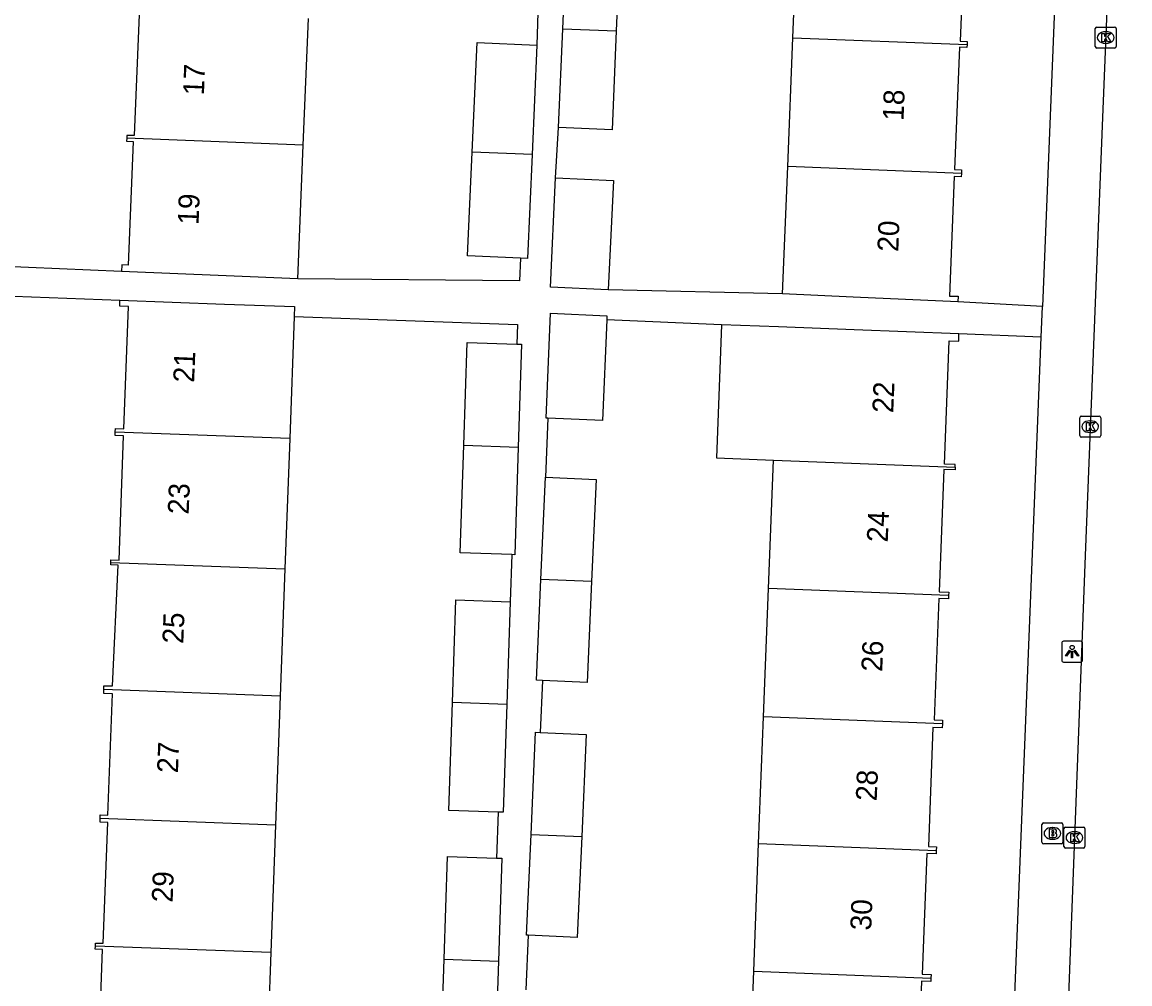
# Model space of a CAD drawing. Extents: x 160077 to 160945, y 386481 to 387498.
# Drawn here: x 160622.7 to 160675.5, y 386659.1 to 386705 of the extents above; entities that cross this region are included whole.
import ezdxf

# ---------------------------------------------------------------- set-up
doc = ezdxf.new("R2010")
doc.units = 0
for name, color, linetype in [('IMGEO_Brandkraan', 7, 'Continuous'), ('IMGEO_Kolk', 7, 'Continuous'), ('IMGEO_Lichtpunt', 7, 'Continuous'), ('IMGEO_Pand', 7, 'Continuous'), ('IMGEO_Pand_nummerreeks', 7, 'Continuous'), ('IMGEO_Rijbaan_lokaal_open', 7, 'Continuous'), ('IMGEO_Voetpad_open', 7, 'Continuous')]:
    doc.layers.add(name, color=color, linetype=linetype)

msp = doc.modelspace()

# ---------------------------------------------------------------- linework, layer by layer
at = {"layer": 'IMGEO_Brandkraan'}
for p, q in [((160671.321, 386665.879), (160671.321, 386666.731)), ((160671.396, 386666.805), (160672.248, 386666.805)), ((160672.322, 386666.731), (160672.322, 386665.879)), ((160671.809, 386666.585), (160671.834, 386666.585)), ((160672.248, 386665.805), (160671.396, 386665.805)), ((160671.832, 386666.025), (160671.807, 386666.025))]:
    msp.add_line(p, q, dxfattribs=at)
for points in [[(160671.321, 386665.879), (160671.321, 386666.731)], [(160671.396, 386666.805), (160672.248, 386666.805)], [(160672.322, 386666.731), (160672.322, 386665.879)], [(160671.669, 386666.505), (160671.669, 386666.105), (160671.882, 386666.105)], [(160671.9, 386666.505), (160671.669, 386666.505)], [(160671.848, 386666.424), (160671.794, 386666.424), (160671.794, 386666.348)], [(160671.794, 386666.348), (160671.847, 386666.348)], [(160671.856, 386666.272), (160671.794, 386666.272), (160671.794, 386666.191)], [(160671.794, 386666.191), (160671.856, 386666.191)], [(160672.248, 386665.805), (160671.396, 386665.805)]]:
    msp.add_lwpolyline(points, dxfattribs=at)
for centre, radius, start, end in [((160671.398, 386666.729), 0.0765, 91.552, 178.448), ((160671.398, 386666.729), 0.0765, 91.552, 178.448), ((160672.246, 386666.729), 0.0765, 1.552, 88.448), ((160672.246, 386666.729), 0.0765, 1.552, 88.448), ((160671.849, 386666.386), 0.0379, 267.8285, 90.9355), ((160671.857, 386666.231), 0.0404, 269.8759, 90.5077), ((160671.904, 386666.36), 0.145, 59.4692, 91.5367), ((160671.929, 386666.407), 0.0922, 285.5137, 58.1501), ((160671.934, 386666.215), 0.105, 301.3115, 78.989), ((160671.398, 386665.881), 0.0765, 181.552, 268.448), ((160671.398, 386665.881), 0.0765, 181.552, 268.448), ((160671.888, 386666.356), 0.251, 268.6676, 293.5347), ((160672.246, 386665.881), 0.0765, 271.552, 358.448), ((160672.246, 386665.881), 0.0765, 271.552, 358.448)]:
    msp.add_arc(centre, radius, start, end, dxfattribs=at)
for centre, major_axis, ratio, start_param, end_param in [((160671.808, 386666.305), (-0.387, 0.002), 0.722429, 4.712389, 7.853982), ((160671.833, 386666.305), (-0.39, 0.002), 0.717154, 1.570796, 4.712389)]:
    msp.add_ellipse(centre, major_axis=major_axis, ratio=ratio, start_param=start_param, end_param=end_param, dxfattribs=at)
at = {"layer": 'IMGEO_Kolk'}
for p, q in [((160673.939, 386704.793), (160674.791, 386704.793)), ((160673.864, 386703.867), (160673.864, 386704.719)), ((160674.352, 386704.573), (160674.377, 386704.573)), ((160674.865, 386704.719), (160674.865, 386703.867)), ((160674.791, 386703.793), (160673.939, 386703.793)), ((160674.375, 386704.013), (160674.35, 386704.013)), ((160673.123, 386685.293), (160673.123, 386686.145)), ((160673.198, 386686.219), (160674.05, 386686.219)), ((160673.611, 386685.999), (160673.636, 386685.999)), ((160674.124, 386686.145), (160674.124, 386685.293)), ((160674.05, 386685.219), (160673.198, 386685.219)), ((160673.634, 386685.439), (160673.609, 386685.439)), ((160672.371, 386665.677), (160672.371, 386666.529)), ((160672.446, 386666.603), (160673.298, 386666.603)), ((160672.859, 386666.383), (160672.884, 386666.383)), ((160673.372, 386666.529), (160673.372, 386665.677)), ((160672.882, 386665.823), (160672.857, 386665.823)), ((160673.298, 386665.603), (160672.446, 386665.603))]:
    msp.add_line(p, q, dxfattribs=at)
for points in [[(160673.939, 386704.793), (160674.791, 386704.793)], [(160673.864, 386703.867), (160673.864, 386704.719)], [(160674.185, 386704.493), (160674.308, 386704.493), (160674.308, 386704.342), (160674.438, 386704.493), (160674.602, 386704.493), (160674.456, 386704.342), (160674.609, 386704.093), (160674.457, 386704.093), (160674.372, 386704.257), (160674.308, 386704.19), (160674.308, 386704.093), (160674.185, 386704.093), (160674.185, 386704.493)], [(160674.865, 386704.719), (160674.865, 386703.867)], [(160674.791, 386703.793), (160673.939, 386703.793)], [(160673.123, 386685.293), (160673.123, 386686.145)], [(160673.198, 386686.219), (160674.05, 386686.219)], [(160673.444, 386685.919), (160673.567, 386685.919), (160673.567, 386685.768), (160673.697, 386685.919), (160673.861, 386685.919), (160673.715, 386685.768), (160673.868, 386685.519), (160673.716, 386685.519), (160673.631, 386685.683), (160673.567, 386685.616), (160673.567, 386685.519), (160673.444, 386685.519), (160673.444, 386685.919)], [(160674.124, 386686.145), (160674.124, 386685.293)], [(160674.05, 386685.219), (160673.198, 386685.219)], [(160672.371, 386665.677), (160672.371, 386666.529)], [(160672.446, 386666.603), (160673.298, 386666.603)], [(160672.692, 386666.303), (160672.815, 386666.303), (160672.815, 386666.152), (160672.945, 386666.303), (160673.109, 386666.303), (160672.963, 386666.152), (160673.116, 386665.903), (160672.964, 386665.903), (160672.879, 386666.067), (160672.815, 386666), (160672.815, 386665.903), (160672.692, 386665.903), (160672.692, 386666.303)], [(160673.372, 386666.529), (160673.372, 386665.677)], [(160673.298, 386665.603), (160672.446, 386665.603)]]:
    msp.add_lwpolyline(points, dxfattribs=at)
for centre, start, end in [((160673.941, 386704.717), 91.552, 178.448), ((160673.941, 386704.717), 91.552, 178.448), ((160674.789, 386704.717), 1.552, 88.448), ((160674.789, 386704.717), 1.552, 88.448), ((160673.941, 386703.869), 181.552, 268.448), ((160673.941, 386703.869), 181.552, 268.448), ((160674.789, 386703.869), 271.552, 358.448), ((160674.789, 386703.869), 271.552, 358.448), ((160673.2, 386686.143), 91.552, 178.448), ((160673.2, 386686.143), 91.552, 178.448), ((160674.048, 386686.143), 1.552, 88.448), ((160674.048, 386686.143), 1.552, 88.448), ((160673.2, 386685.295), 181.552, 268.448), ((160673.2, 386685.295), 181.552, 268.448), ((160674.048, 386685.295), 271.552, 358.448), ((160674.048, 386685.295), 271.552, 358.448), ((160672.448, 386666.527), 91.552, 178.448), ((160672.448, 386666.527), 91.552, 178.448), ((160673.296, 386666.527), 1.552, 88.448), ((160673.296, 386666.527), 1.552, 88.448), ((160672.448, 386665.679), 181.552, 268.448), ((160672.448, 386665.679), 181.552, 268.448), ((160673.296, 386665.679), 271.552, 358.448), ((160673.296, 386665.679), 271.552, 358.448)]:
    msp.add_arc(centre, 0.0765, start, end, dxfattribs=at)
for centre, major_axis, ratio, start_param, end_param in [((160674.351, 386704.293), (-0.387, 0.002), 0.722429, 4.712389, 7.853982), ((160674.376, 386704.293), (-0.39, 0.002), 0.717154, 1.570796, 4.712389), ((160673.61, 386685.719), (-0.387, 0.002), 0.722429, 4.712389, 7.853982), ((160673.635, 386685.719), (-0.39, 0.002), 0.717154, 1.570796, 4.712389), ((160672.858, 386666.103), (-0.387, 0.002), 0.722429, 4.712389, 7.853982), ((160672.883, 386666.103), (-0.39, 0.002), 0.717154, 1.570796, 4.712389)]:
    msp.add_ellipse(centre, major_axis=major_axis, ratio=ratio, start_param=start_param, end_param=end_param, dxfattribs=at)
at = {"layer": 'IMGEO_Lichtpunt'}
for p, q in [((160672.263, 386675.383), (160672.263, 386674.576)), ((160672.263, 386675.383), (160672.263, 386674.576)), ((160673.165, 386675.478), (160672.357, 386675.478)), ((160673.165, 386675.478), (160672.357, 386675.478)), ((160673.259, 386674.576), (160673.259, 386675.383)), ((160673.259, 386674.576), (160673.259, 386675.383)), ((160672.357, 386674.482), (160673.165, 386674.482)), ((160672.357, 386674.482), (160673.165, 386674.482))]:
    msp.add_line(p, q, dxfattribs=at)
for points in [[(160672.637, 386675.047), (160672.676, 386675.019), (160672.488, 386674.757), (160672.45, 386674.784), (160672.637, 386675.047)], [(160672.739, 386674.999), (160672.786, 386674.999), (160672.786, 386674.677), (160672.739, 386674.677), (160672.739, 386674.999)], [(160672.849, 386675.019), (160672.887, 386675.046), (160673.074, 386674.784), (160673.035, 386674.756), (160672.849, 386675.019)]]:
    msp.add_lwpolyline(points, dxfattribs=at)
msp.add_circle((160672.762, 386675.181), 0.0994, dxfattribs=at)
for centre, start, end in [((160672.357, 386675.383), 90, 180), ((160672.357, 386675.383), 90, 180), ((160673.165, 386675.383), 0, 90), ((160673.165, 386675.383), 0, 90), ((160672.357, 386674.576), 180, 270), ((160672.357, 386674.576), 180, 270), ((160673.165, 386674.576), 270, 0), ((160673.165, 386674.576), 270, 360)]:
    msp.add_arc(centre, 0.0946, start, end, dxfattribs=at)
at = {"layer": 'IMGEO_Pand'}
for points in [[(160648.457, 386704.707), (160648.691, 386710.193)], [(160648.691, 386710.193), (160651.238, 386710.085), (160651.004, 386704.609)], [(160659.437, 386704.282), (160659.685, 386710.469)], [(160667.962, 386710.148), (160667.955, 386709.976), (160667.658, 386709.988), (160667.418, 386704.12), (160667.753, 386704.106), (160667.747, 386703.96)], [(160627.9, 386705.54), (160627.894, 386705.405), (160628.236, 386705.391), (160627.997, 386699.612), (160627.649, 386699.626), (160627.643, 386699.488)], [(160636.071, 386699.149), (160636.321, 386705.201)], [(160648.256, 386700.001), (160648.457, 386704.707)], [(160651.004, 386704.609), (160650.803, 386699.892), (160648.256, 386700.001)], [(160648.457, 386704.707), (160651.004, 386704.609)], [(160659.189, 386698.133), (160659.437, 386704.282)], [(160659.437, 386704.282), (160667.747, 386703.96)], [(160644.128, 386698.825), (160644.362, 386704.061), (160647.222, 386703.933)], [(160647.222, 386703.933), (160646.989, 386698.71)], [(160667.747, 386703.96), (160667.741, 386703.816), (160667.389, 386703.831), (160667.15, 386697.993), (160667.482, 386697.979), (160667.475, 386697.812)], [(160627.643, 386699.488), (160627.638, 386699.352), (160627.952, 386699.339), (160627.708, 386693.429), (160627.41, 386693.441), (160627.397, 386693.129)], [(160636.071, 386699.149), (160627.643, 386699.488)], [(160635.808, 386692.782), (160636.071, 386699.149)], [(160646.436, 386693.756), (160643.906, 386693.869), (160644.128, 386698.825)], [(160646.989, 386698.71), (160644.128, 386698.825)], [(160646.989, 386698.71), (160646.766, 386693.741), (160646.436, 386693.756)], [(160658.945, 386692.053), (160659.189, 386698.133)], [(160667.475, 386697.812), (160659.189, 386698.133)], [(160650.618, 386692.246), (160647.863, 386692.377), (160648.111, 386697.598)], [(160648.111, 386697.598), (160650.866, 386697.466), (160650.618, 386692.246)], [(160667.475, 386697.812), (160667.468, 386697.643), (160667.139, 386697.657), (160666.903, 386691.954), (160667.328, 386691.943), (160667.313, 386691.674)], [(160635.808, 386692.782), (160632.393, 386692.923), (160627.397, 386693.129)], [(160627.095, 386685.46), (160627.101, 386685.628), (160627.51, 386685.613), (160627.726, 386691.449), (160627.307, 386691.464), (160627.318, 386691.759)], [(160627.318, 386691.759), (160632.315, 386691.574), (160635.655, 386691.451), (160635.638, 386690.983)], [(160667.313, 386691.674), (160662.319, 386691.9), (160658.945, 386692.053)], [(160647.739, 386686.118), (160647.656, 386686.121), (160647.863, 386691.134), (160650.556, 386691.01), (160650.548, 386690.821)], [(160635.638, 386690.983), (160635.422, 386685.151)], [(160650.548, 386690.821), (160650.349, 386686.009), (160647.739, 386686.118)], [(160656.034, 386690.586), (160655.79, 386684.229), (160658.504, 386684.123)], [(160667.361, 386690.151), (160662.365, 386690.343), (160658.748, 386690.482), (160656.034, 386690.586)], [(160667.177, 386683.785), (160667.182, 386683.912), (160666.668, 386683.932), (160666.894, 386689.822), (160667.348, 386689.805), (160667.361, 386690.151)], [(160643.73, 386684.843), (160643.891, 386689.737), (160646.253, 386689.659)], [(160646.253, 386689.659), (160646.49, 386689.651), (160646.329, 386684.746)], [(160626.888, 386679.242), (160626.89, 386679.365), (160627.276, 386679.35), (160627.495, 386685.277), (160627.089, 386685.292), (160627.095, 386685.46)], [(160635.422, 386685.151), (160627.095, 386685.46)], [(160635.422, 386685.151), (160635.193, 386678.934)], [(160646.019, 386679.609), (160643.56, 386679.689), (160643.73, 386684.843)], [(160643.73, 386684.843), (160646.329, 386684.746)], [(160646.329, 386684.746), (160646.159, 386679.604), (160646.019, 386679.609)], [(160658.269, 386677.998), (160658.504, 386684.123)], [(160658.504, 386684.123), (160667.177, 386683.785)], [(160667.177, 386683.785), (160667.172, 386683.658), (160666.635, 386683.679), (160666.411, 386677.836), (160666.872, 386677.818), (160666.866, 386677.662)], [(160647.408, 386678.422), (160647.622, 386683.31)], [(160647.622, 386683.31), (160650.039, 386683.204), (160649.825, 386678.328)], [(160626.55, 386673.17), (160626.557, 386673.354), (160626.957, 386673.34), (160627.236, 386679.112), (160626.886, 386679.121), (160626.888, 386679.242)], [(160626.888, 386679.242), (160635.193, 386678.934)], [(160635.193, 386678.934), (160634.968, 386672.857)], [(160647.484, 386673.606), (160647.197, 386673.619), (160647.408, 386678.422)], [(160649.825, 386678.328), (160647.408, 386678.422)], [(160649.825, 386678.328), (160649.614, 386673.513), (160647.484, 386673.606)], [(160658.033, 386671.863), (160658.269, 386677.998)], [(160666.866, 386677.662), (160658.269, 386677.998)], [(160643.185, 386672.551), (160643.346, 386677.447), (160645.945, 386677.361)], [(160645.945, 386677.361), (160645.784, 386672.455)], [(160666.866, 386677.662), (160666.86, 386677.503), (160666.397, 386677.521), (160666.175, 386671.73), (160666.581, 386671.714), (160666.574, 386671.53)], [(160626.376, 386667.01), (160626.383, 386667.186), (160626.744, 386667.173), (160626.958, 386672.969), (160626.543, 386672.984), (160626.55, 386673.17)], [(160634.968, 386672.857), (160626.55, 386673.17)], [(160634.968, 386672.857), (160634.741, 386666.699)], [(160645.367, 386667.322), (160643.015, 386667.399), (160643.185, 386672.551)], [(160645.784, 386672.455), (160643.185, 386672.551)], [(160645.784, 386672.455), (160645.614, 386667.314), (160645.367, 386667.322)], [(160657.801, 386665.822), (160658.033, 386671.863)], [(160666.574, 386671.53), (160658.033, 386671.863)], [(160666.574, 386671.53), (160666.566, 386671.345), (160666.121, 386671.362), (160665.902, 386665.671), (160666.282, 386665.657), (160666.275, 386665.492)], [(160646.94, 386666.245), (160647.154, 386671.134), (160647.375, 386671.124)], [(160647.375, 386671.124), (160649.571, 386671.028), (160649.357, 386666.151)], [(160626.15, 386660.922), (160626.155, 386661.069), (160626.521, 386661.056), (160626.734, 386666.823), (160626.37, 386666.836), (160626.376, 386667.01)], [(160634.741, 386666.699), (160626.376, 386667.01)], [(160634.741, 386666.699), (160634.516, 386660.611)], [(160646.796, 386661.44), (160646.729, 386661.443), (160646.94, 386666.245)], [(160646.94, 386666.245), (160649.357, 386666.151)], [(160649.357, 386666.151), (160649.146, 386661.337), (160646.796, 386661.44)], [(160657.567, 386659.73), (160657.801, 386665.822)], [(160657.801, 386665.822), (160666.275, 386665.492)], [(160642.785, 386660.304), (160642.946, 386665.199), (160645.295, 386665.121)], [(160645.295, 386665.121), (160645.545, 386665.113), (160645.384, 386660.207)], [(160666.275, 386665.492), (160666.269, 386665.332), (160665.821, 386665.349), (160665.6, 386659.59), (160666.027, 386659.573), (160666.02, 386659.4)], [(160625.918, 386654.825), (160625.924, 386654.998), (160626.274, 386654.985), (160626.488, 386660.762), (160626.144, 386660.774), (160626.15, 386660.922)], [(160634.516, 386660.611), (160626.15, 386660.922)], [(160634.516, 386660.611), (160634.291, 386654.514)], [(160644.881, 386655.077), (160642.615, 386655.151), (160642.785, 386660.304)], [(160642.785, 386660.304), (160645.384, 386660.207)], [(160645.384, 386660.207), (160645.214, 386655.066), (160644.881, 386655.077)], [(160657.329, 386653.53), (160657.567, 386659.73)], [(160657.567, 386659.73), (160666.02, 386659.4)], [(160666.02, 386659.4), (160666.014, 386659.227), (160665.576, 386659.244), (160665.35, 386653.377), (160665.748, 386653.362), (160665.742, 386653.202)]]:
    msp.add_lwpolyline(points, dxfattribs=at)
at = {"layer": 'IMGEO_Rijbaan_lokaal_open'}
msp.add_lwpolyline([(160677.356, 386779.776), (160676.66, 386759.882), (160676.246, 386750), (160675.458, 386731.188), (160674.211, 386700.474), (160673.381, 386679.573), (160672.381, 386653.071), (160671.034, 386622.001)], dxfattribs=at)
at = {"layer": 'IMGEO_Voetpad_open'}
for points in [[(160673.824, 386753.158), (160673.697, 386750), (160671.348, 386691.449)], [(160647.277, 386705.998), (160647.222, 386703.933)], [(160648.111, 386697.598), (160648.256, 386700.001)], [(160646.436, 386693.756), (160646.388, 386692.681), (160635.808, 386692.782)], [(160627.397, 386693.129), (160621.452, 386693.374)], [(160658.945, 386692.053), (160650.618, 386692.246)], [(160621.394, 386691.978), (160627.318, 386691.759)], [(160671.348, 386691.449), (160667.313, 386691.674)], [(160671.289, 386689.993), (160671.348, 386691.449)], [(160635.638, 386690.983), (160646.294, 386690.589), (160646.253, 386689.659)], [(160656.034, 386690.586), (160650.548, 386690.821)], [(160671.289, 386689.993), (160667.361, 386690.151)], [(160668.563, 386622.044), (160671.289, 386689.993)], [(160647.739, 386686.118), (160647.622, 386683.31)], [(160646.019, 386679.609), (160645.945, 386677.361)], [(160647.484, 386673.606), (160647.375, 386671.124)], [(160645.367, 386667.322), (160645.295, 386665.121)], [(160646.796, 386661.44), (160646.682, 386658.842)]]:
    msp.add_lwpolyline(points, dxfattribs=at)

# ---------------------------------------------------------------- texts
at = {"layer": 'IMGEO_Pand_nummerreeks'}
for s, rotation, p in [('17', 87.6328, (160631.325, 386701.523)), ('18', 87.7187, (160664.714, 386700.309)), ('19', 87.6328, (160631.069, 386695.339)), ('20', 87.7187, (160664.464, 386694.053)), ('21', 87.6339, (160630.857, 386687.808)), ('22', 87.5594, (160664.223, 386686.358)), ('23', 87.6336, (160630.597, 386681.519)), ('24', 87.5585, (160663.96, 386680.184)), ('25', 87.6336, (160630.341, 386675.344)), ('26', 87.5585, (160663.696, 386674.006)), ('27', 87.6336, (160630.086, 386669.168)), ('28', 87.5585, (160663.433, 386667.832)), ('29', 87.6336, (160629.831, 386662.992)), ('30', 87.5585, (160663.17, 386661.655))]:
    msp.add_text(s, height=1, rotation=rotation, dxfattribs=at).set_placement(p)

doc.saveas('drawing.dxf')
